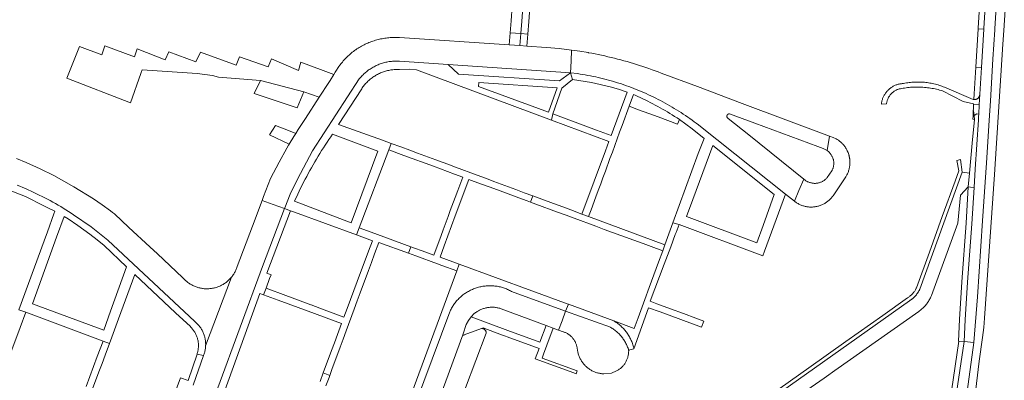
# Model space of a CAD drawing. Extents: x 146402 to 164798, y 455483 to 464134.
# Tile 388 of 575: x 158199 to 158488, y 461052 to 461157. Entities that reach past the tile are written whole.
import ezdxf

# ---------------------------------------------------------------- set-up
doc = ezdxf.new("R2010")
doc.units = 0
doc.header["$LTSCALE"] = 0.2
for name, color, linetype, lineweight in [('B-XX-VH-VERHARDING_ASFALT-GV', 252, 'CONTINUOUS', 18), ('B-XX-VH-VERHARDING_BETONSTRAATSTEEN-GV', 252, 'CONTINUOUS', 18), ('B-XX-VH-VERHARDING_HALFVERHARDING-GV', 252, 'CONTINUOUS', 18), ('B-XX-VH-VERHARDING_STRAATBAKSTEEN-GV', 252, 'CONTINUOUS', 18), ('B-XX-VH-VERHARDING_TEGEL-GV', 252, 'CONTINUOUS', 18)]:
    doc.layers.add(name, color=color, linetype=linetype, lineweight=lineweight)

msp = doc.modelspace()

# ---------------------------------------------------------------- linework, layer by layer
at = {"layer": 'B-XX-VH-VERHARDING_ASFALT-GV'}
for points in [[(158491.483, 461212.089), (158487.715, 461154.173), (158487.454, 461150.162), (158484.982, 461111.989), (158484.977, 461111.978), (158482.087, 461069.837), (158481.838, 461067.075), (158481.504, 461064.131), (158480.544, 461057.224), (158478.969, 461044.146), (158480.894, 461044.224), (158482.009, 461044.27), (158484.25, 461044.361), (158484.378, 461044.366), (158485.845, 461044.425), (158486.32, 461044.445), (158486.349, 461044.446), (158486.826, 461044.464), (158490.31, 461044.607)], [(158198.189, 461108.88), (158199.014, 461108.538), (158199.835, 461108.188), (158200.654, 461107.831), (158201.469, 461107.466), (158202.281, 461107.095), (158203.09, 461106.716), (158203.895, 461106.329), (158204.697, 461105.936), (158205.495, 461105.536), (158206.29, 461105.128), (158207.081, 461104.713), (158207.868, 461104.291), (158208.651, 461103.862), (158209.431, 461103.426), (158210.206, 461102.983), (158210.978, 461102.534), (158211.745, 461102.077), (158212.508, 461101.613), (158213.267, 461101.143), (158214.022, 461100.666), (158214.773, 461100.182), (158219.889, 461096.605), (158224.799, 461092.75), (158248.819, 461070.292), (158250.324, 461068.895), (158250.488, 461068.758), (158250.685, 461068.582), (158250.878, 461068.401), (158251.064, 461068.214), (158251.245, 461068.022), (158251.42, 461067.824), (158251.589, 461067.621), (158251.752, 461067.413), (158251.908, 461067.2), (158252.058, 461066.982), (158252.201, 461066.76), (158252.338, 461066.534), (158252.467, 461066.304), (158252.59, 461066.07), (158252.705, 461065.832), (158252.813, 461065.591), (158252.914, 461065.347), (158253.007, 461065.099), (158253.093, 461064.85), (158253.171, 461064.597), (158253.242, 461064.343), (158253.304, 461064.086), (158253.359, 461063.827), (158253.406, 461063.567), (158253.446, 461063.306), (158253.477, 461063.044), (158253.5, 461062.781), (158253.516, 461062.517), (158253.523, 461062.253), (158253.522, 461061.989), (158253.514, 461061.725), (158261.095, 461081.837), (158260.918, 461081.629), (158260.736, 461081.426), (158260.547, 461081.229), (158260.352, 461081.037), (158260.152, 461080.851), (158259.946, 461080.671), (158259.736, 461080.497), (158259.52, 461080.329), (158259.3, 461080.168), (158259.074, 461080.013), (158258.845, 461079.865), (158258.611, 461079.723), (158258.373, 461079.589), (158258.132, 461079.462), (158257.886, 461079.341), (158257.638, 461079.228), (158257.386, 461079.122), (158257.131, 461079.024), (158256.873, 461078.933), (158256.613, 461078.85), (158256.35, 461078.774), (158256.086, 461078.707), (158255.819, 461078.646), (158255.551, 461078.594), (158255.282, 461078.55), (158255.011, 461078.513), (158254.739, 461078.485), (158254.467, 461078.464), (158254.194, 461078.451), (158253.921, 461078.447), (158253.647, 461078.45), (158253.374, 461078.462), (158253.102, 461078.481), (158252.83, 461078.508), (158252.559, 461078.544), (158252.289, 461078.587), (158252.021, 461078.638), (158251.773, 461078.693), (158251.507, 461078.759), (158251.244, 461078.833), (158250.984, 461078.915), (158250.725, 461079.004), (158250.47, 461079.1), (158250.217, 461079.205), (158249.968, 461079.316), (158249.722, 461079.435), (158249.479, 461079.561), (158249.24, 461079.694), (158249.006, 461079.834), (158248.775, 461079.981), (158248.549, 461080.134), (158248.327, 461080.294), (158248.111, 461080.46), (158247.899, 461080.633), (158247.692, 461080.812), (158247.491, 461080.997), (158247.295, 461081.187), (158247.105, 461081.383), (158246.92, 461081.585), (158246.742, 461081.792), (158239.364, 461088.656), (158237.107, 461090.756), (158231.01, 461096.428), (158226.734, 461100.406), (158226.142, 461100.833), (158225.57, 461101.285), (158223.109, 461103.067), (158220.605, 461104.787), (158214.871, 461108.394), (158208.945, 461111.677), (158204.936, 461113.633), (158200.869, 461115.464), (158197.981, 461116.639)], [(158257.073, 461049.403), (158270.156, 461084.99), (158276.636, 461101.978), (158273.38, 461103.146), (158270.059, 461104.338), (158267.233, 461096.799), (158262.8, 461084.975), (158262.788, 461084.936), (158262.701, 461084.677), (158262.606, 461084.42), (158262.504, 461084.167), (158262.394, 461083.917), (158262.278, 461083.67), (158262.154, 461083.426), (158262.023, 461083.186), (158261.885, 461082.95), (158261.74, 461082.719), (158261.589, 461082.491), (158261.431, 461082.269), (158261.266, 461082.05), (158261.095, 461081.837), (158253.514, 461061.725), (158253.497, 461061.461), (158253.472, 461061.198), (158253.44, 461060.936), (158253.399, 461060.675), (158253.351, 461060.415), (158253.295, 461060.157), (158253.231, 461059.9), (158253.159, 461059.646), (158253.08, 461059.394), (158252.992, 461059.145), (158252.898, 461058.898), (158249.86, 461050.173)]]:
    msp.add_lwpolyline(points, dxfattribs=at)
for points in [[(158347.018, 461167.352), (158343.951, 461167.578), (158343.681, 461163.972), (158343.48, 461161.295), (158343.163, 461157.071), (158342.899, 461153.546), (158345.994, 461153.313), (158346.257, 461156.913), (158346.752, 461163.707)], [(158349.072, 461167.201), (158347.018, 461167.352), (158346.752, 461163.707), (158346.257, 461156.913), (158345.994, 461153.313), (158348.108, 461153.153), (158348.359, 461156.806), (158348.82, 461163.529), (158348.888, 461164.527)], [(158309.646, 461152.135), (158309.246, 461152.144), (158308.846, 461152.144), (158308.446, 461152.137), (158308.047, 461152.122), (158307.648, 461152.099), (158307.249, 461152.068), (158306.851, 461152.029), (158306.454, 461151.982), (158306.058, 461151.927), (158305.663, 461151.864), (158305.27, 461151.793), (158304.878, 461151.715), (158304.488, 461151.628), (158304.099, 461151.534), (158303.713, 461151.432), (158303.328, 461151.322), (158302.946, 461151.205), (158302.566, 461151.08), (158302.189, 461150.948), (158301.815, 461150.807), (158301.443, 461150.66), (158301.074, 461150.505), (158300.709, 461150.343), (158300.347, 461150.173), (158299.988, 461149.996), (158299.633, 461149.812), (158299.282, 461149.621), (158298.935, 461149.423), (158298.592, 461149.218), (158298.253, 461149.007), (158297.918, 461148.788), (158297.587, 461148.563), (158297.537, 461148.528), (158297.206, 461148.289), (158296.88, 461148.044), (158296.558, 461147.793), (158296.241, 461147.535), (158295.93, 461147.271), (158295.624, 461147.001), (158295.323, 461146.726), (158295.028, 461146.444), (158294.738, 461146.157), (158294.454, 461145.863), (158294.175, 461145.565), (158293.903, 461145.261), (158293.637, 461144.952), (158293.376, 461144.637), (158293.253, 461144.484), (158292.909, 461144.056), (158292.598, 461143.604), (158291.757, 461142.277), (158291.551, 461141.951), (158291.104, 461141.243), (158290.03, 461139.541), (158289.655, 461138.946), (158286.824, 461134.603), (158282.779, 461128.397), (158280.678, 461125.174), (158279.935, 461123.957), (158279.407, 461123.093), (158278.055, 461120.877), (158277.835, 461120.517), (158277.356, 461119.659), (158275.094, 461115.609), (158272.501, 461110.803), (158270.512, 461105.547), (158270.059, 461104.338), (158273.38, 461103.146), (158276.636, 461101.978), (158276.724, 461102.209), (158278.367, 461106.164), (158280.51, 461110.619), (158284.895, 461118.93), (158298.611, 461140.015), (158298.798, 461140.242), (158299.017, 461140.496), (158299.241, 461140.744), (158299.472, 461140.986), (158299.708, 461141.223), (158299.949, 461141.454), (158300.197, 461141.679), (158300.449, 461141.899), (158300.707, 461142.112), (158300.969, 461142.319), (158301.237, 461142.52), (158301.509, 461142.714), (158301.786, 461142.902), (158302.067, 461143.083), (158302.353, 461143.257), (158302.642, 461143.424), (158302.936, 461143.585), (158303.233, 461143.738), (158303.534, 461143.884), (158303.838, 461144.023), (158304.146, 461144.155), (158304.456, 461144.279), (158304.77, 461144.396), (158305.086, 461144.505), (158305.404, 461144.606), (158305.725, 461144.701), (158306.048, 461144.787), (158306.374, 461144.865), (158306.7, 461144.936), (158307.029, 461144.999), (158307.359, 461145.054), (158307.69, 461145.101), (158308.022, 461145.14), (158308.355, 461145.171), (158308.689, 461145.195), (158309.023, 461145.21), (158309.357, 461145.217), (158309.692, 461145.216), (158310.026, 461145.208), (158310.36, 461145.191), (158324.675, 461144.22), (158360.612, 461141.743), (158360.757, 461145.211), (158360.893, 461148.475), (158357.247, 461148.91), (158353.59, 461149.23), (158347.771, 461149.616), (158345.734, 461149.751), (158342.63, 461149.957), (158310.444, 461152.093), (158310.045, 461152.118)], [(158345.994, 461153.313), (158342.899, 461153.546), (158342.63, 461149.957), (158345.734, 461149.751)], [(158348.108, 461153.153), (158345.994, 461153.313), (158345.734, 461149.751), (158347.771, 461149.616)], [(158363.357, 461148.115), (158360.893, 461148.475), (158360.757, 461145.211), (158360.612, 461141.743), (158362.615, 461141.547), (158362.628, 461141.545), (158363.398, 461141.429), (158364.168, 461141.305), (158364.936, 461141.173), (158365.703, 461141.033), (158366.468, 461140.885), (158367.232, 461140.73), (158367.994, 461140.566), (158368.755, 461140.395), (158369.514, 461140.216), (158370.27, 461140.029), (158371.025, 461139.835), (158371.778, 461139.632), (158372.528, 461139.422), (158373.277, 461139.205), (158374.023, 461138.979), (158374.767, 461138.746), (158375.508, 461138.506), (158376.247, 461138.257), (158376.984, 461138.002), (158377.717, 461137.738), (158378.448, 461137.467), (158379.176, 461137.189), (158379.901, 461136.903), (158380.624, 461136.61), (158381.343, 461136.309), (158382.059, 461136.001), (158382.772, 461135.686), (158383.481, 461135.363), (158384.188, 461135.034), (158384.89, 461134.696), (158385.59, 461134.352), (158386.285, 461134.001), (158386.977, 461133.642), (158387.666, 461133.276), (158388.35, 461132.904), (158389.031, 461132.524), (158389.708, 461132.137), (158390.381, 461131.744), (158391.049, 461131.343), (158391.714, 461130.936), (158392.374, 461130.521), (158393.03, 461130.101), (158393.682, 461129.673), (158394.33, 461129.239), (158394.972, 461128.798), (158395.611, 461128.35), (158396.244, 461127.896), (158396.873, 461127.436), (158397.497, 461126.969), (158398.117, 461126.496), (158398.731, 461126.016), (158423.713, 461106.175), (158426.305, 461104.116), (158427.642, 461107.295), (158429.042, 461110.624), (158412.933, 461123.572), (158406.884, 461128.434), (158406.867, 461128.442), (158406.802, 461128.477), (158406.741, 461128.52), (158406.685, 461128.568), (158406.635, 461128.622), (158406.591, 461128.682), (158406.553, 461128.745), (158406.523, 461128.813), (158406.5, 461128.883), (158406.484, 461128.956), (158406.477, 461129.029), (158406.478, 461129.103), (158406.486, 461129.177), (158406.503, 461129.249), (158406.516, 461129.289), (158406.544, 461129.357), (158406.58, 461129.422), (158406.623, 461129.483), (158406.671, 461129.538), (158406.726, 461129.589), (158406.785, 461129.632), (158406.849, 461129.67), (158406.917, 461129.7), (158406.987, 461129.722), (158407.06, 461129.737), (158407.134, 461129.744), (158407.208, 461129.743), (158407.281, 461129.734), (158414.694, 461126.994), (158433.177, 461120.161), (158434.728, 461119.588), (158435.331, 461119.338), (158435.892, 461119.004), (158436.613, 461123.196), (158411.007, 461132.791), (158397.843, 461137.723), (158387.237, 461141.697), (158386.336, 461142.041), (158385.432, 461142.378), (158384.525, 461142.707), (158383.615, 461143.029), (158382.703, 461143.343), (158381.789, 461143.65), (158380.871, 461143.949), (158379.952, 461144.24), (158379.03, 461144.524), (158378.105, 461144.8), (158377.179, 461145.069), (158376.25, 461145.329), (158375.319, 461145.582), (158374.386, 461145.828), (158373.451, 461146.065), (158372.514, 461146.295), (158371.575, 461146.517), (158370.634, 461146.731), (158369.692, 461146.938), (158368.748, 461147.136), (158367.802, 461147.327), (158366.855, 461147.51), (158365.906, 461147.685), (158365.812, 461147.702)], [(158437.631, 461122.86), (158436.613, 461123.196), (158435.892, 461119.004), (158436.419, 461118.575), (158436.877, 461118.072), (158436.908, 461118.032), (158437.021, 461117.877), (158437.127, 461117.719), (158437.227, 461117.555), (158437.32, 461117.388), (158437.405, 461117.217), (158437.484, 461117.043), (158437.555, 461116.866), (158437.618, 461116.685), (158437.674, 461116.503), (158437.722, 461116.318), (158437.763, 461116.131), (158437.795, 461115.942), (158437.82, 461115.753), (158437.837, 461115.563), (158437.845, 461115.372), (158437.846, 461115.181), (158437.839, 461114.99), (158437.824, 461114.799), (158437.801, 461114.609), (158437.769, 461114.421), (158437.731, 461114.234), (158437.684, 461114.048), (158437.629, 461113.865), (158437.567, 461113.684), (158437.498, 461113.506), (158437.421, 461113.331), (158437.336, 461113.16), (158437.245, 461112.992), (158435.948, 461111.088), (158435.877, 461111.005), (158435.746, 461110.86), (158435.608, 461110.721), (158435.465, 461110.588), (158435.317, 461110.46), (158435.163, 461110.339), (158435.005, 461110.224), (158434.842, 461110.115), (158434.675, 461110.014), (158434.504, 461109.919), (158434.329, 461109.832), (158434.151, 461109.751), (158433.97, 461109.678), (158433.785, 461109.612), (158433.598, 461109.554), (158433.409, 461109.504), (158433.218, 461109.462), (158433.026, 461109.427), (158432.832, 461109.4), (158432.637, 461109.381), (158432.442, 461109.37), (158432.247, 461109.367), (158432.051, 461109.372), (158431.856, 461109.385), (158431.661, 461109.407), (158431.468, 461109.436), (158431.276, 461109.473), (158431.085, 461109.517), (158430.897, 461109.57), (158430.711, 461109.63), (158430.527, 461109.697), (158430.347, 461109.773), (158430.169, 461109.855), (158429.995, 461109.945), (158429.825, 461110.041), (158429.659, 461110.145), (158429.498, 461110.255), (158429.341, 461110.372), (158429.189, 461110.495), (158429.042, 461110.624), (158427.642, 461107.295), (158426.305, 461104.116), (158426.505, 461103.963), (158426.71, 461103.817), (158426.919, 461103.677), (158427.133, 461103.544), (158427.35, 461103.418), (158427.572, 461103.299), (158427.797, 461103.186), (158428.026, 461103.081), (158428.258, 461102.984), (158428.493, 461102.894), (158428.731, 461102.811), (158428.971, 461102.736), (158429.214, 461102.669), (158429.458, 461102.609), (158429.705, 461102.557), (158429.952, 461102.513), (158430.201, 461102.477), (158430.452, 461102.449), (158430.703, 461102.429), (158430.954, 461102.416), (158431.206, 461102.412), (158431.381, 461102.414), (158431.632, 461102.423), (158431.883, 461102.441), (158432.134, 461102.466), (158432.383, 461102.499), (158432.631, 461102.54), (158432.878, 461102.589), (158433.123, 461102.646), (158433.366, 461102.711), (158433.607, 461102.783), (158433.846, 461102.863), (158434.082, 461102.951), (158434.315, 461103.046), (158434.544, 461103.148), (158434.771, 461103.258), (158434.994, 461103.374), (158435.213, 461103.498), (158435.428, 461103.629), (158435.638, 461103.766), (158435.845, 461103.91), (158436.046, 461104.06), (158436.243, 461104.217), (158436.435, 461104.38), (158436.621, 461104.549), (158436.802, 461104.724), (158436.977, 461104.905), (158437.146, 461105.091), (158437.31, 461105.282), (158437.467, 461105.479), (158437.618, 461105.68), (158437.661, 461105.74), (158441.352, 461111.249), (158441.484, 461111.464), (158441.609, 461111.683), (158441.727, 461111.905), (158441.838, 461112.131), (158441.942, 461112.361), (158442.038, 461112.594), (158442.127, 461112.83), (158442.208, 461113.068), (158442.282, 461113.309), (158442.348, 461113.552), (158442.406, 461113.797), (158442.457, 461114.044), (158442.499, 461114.293), (158442.534, 461114.542), (158442.561, 461114.793), (158442.58, 461115.044), (158442.591, 461115.296), (158442.594, 461115.548), (158442.589, 461115.8), (158442.575, 461116.052), (158442.554, 461116.303), (158442.55, 461116.344), (158442.528, 461116.512), (158442.503, 461116.68), (158442.475, 461116.848), (158442.444, 461117.015), (158442.428, 461117.09), (158442.41, 461117.181), (158442.373, 461117.347), (158442.333, 461117.512), (158442.29, 461117.677), (158442.244, 461117.84), (158442.046, 461118.403), (158441.805, 461118.949), (158441.692, 461119.174), (158441.571, 461119.396), (158441.443, 461119.614), (158441.309, 461119.828), (158441.168, 461120.037), (158441.02, 461120.241), (158440.866, 461120.441), (158440.705, 461120.636), (158440.539, 461120.826), (158440.367, 461121.01), (158440.189, 461121.189), (158440.005, 461121.362), (158439.816, 461121.529), (158439.621, 461121.69), (158439.422, 461121.845), (158439.218, 461121.994), (158439.009, 461122.136), (158438.796, 461122.271), (158438.595, 461122.39)]]:
    msp.add_lwpolyline(points, close=True, dxfattribs=at)
at = {"layer": 'B-XX-VH-VERHARDING_BETONSTRAATSTEEN-GV'}
for points in [[(158484.64, 461198.592), (158481.902, 461154.899), (158481.88, 461154.547), (158481.178, 461143.338), (158480.688, 461135.527), (158480.53, 461132.347), (158480.398, 461129.676), (158480.365, 461129.021), (158480.299, 461127.985), (158479.377, 461113.553), (158479.029, 461108.17), (158478.342, 461097.534), (158477.11, 461080.414), (158476.406, 461069.351), (158476.074, 461062.939), (158478.909, 461062.723), (158480.031, 461076.122), (158481.491, 461098.398), (158482.623, 461115.368), (158483.425, 461127.758), (158483.799, 461133.539), (158484.553, 461145.786), (158485.09, 461154.341), (158485.114, 461154.721), (158487.792, 461197.376)], [(158319.05, 461037.779), (158328.995, 461064.962), (158329.103, 461065.256), (158329.998, 461067.958), (158330.608, 461069.152), (158331.398, 461070.235), (158331.434, 461070.276), (158331.606, 461070.465), (158331.784, 461070.649), (158331.967, 461070.827), (158332.156, 461070.999), (158332.35, 461071.165), (158332.549, 461071.325), (158332.754, 461071.479), (158332.962, 461071.626), (158333.176, 461071.766), (158333.394, 461071.9), (158333.615, 461072.027), (158333.841, 461072.147), (158334.07, 461072.26), (158334.303, 461072.365), (158334.539, 461072.464), (158334.778, 461072.554), (158335.019, 461072.637), (158335.263, 461072.713), (158335.51, 461072.781), (158335.758, 461072.841), (158336.008, 461072.894), (158336.26, 461072.938), (158336.512, 461072.975), (158336.766, 461073.004), (158337.021, 461073.025), (158337.276, 461073.038), (158337.532, 461073.042), (158337.787, 461073.039), (158338.042, 461073.028), (158338.297, 461073.009), (158338.551, 461072.982), (158338.804, 461072.947), (158339.056, 461072.904), (158339.307, 461072.853), (158339.555, 461072.794), (158339.802, 461072.728), (158340.047, 461072.654), (158340.289, 461072.572), (158340.528, 461072.483), (158340.765, 461072.386), (158340.998, 461072.282), (158353.43, 461067.684), (158355.478, 461066.927), (158357.106, 461066.324), (158358.112, 461069.074), (158359.153, 461071.92), (158343.288, 461077.688), (158343.005, 461077.842), (158342.718, 461077.988), (158342.428, 461078.128), (158342.134, 461078.26), (158341.837, 461078.385), (158341.538, 461078.503), (158341.235, 461078.613), (158340.929, 461078.715), (158340.622, 461078.81), (158340.312, 461078.897), (158339.999, 461078.977), (158339.685, 461079.048), (158339.37, 461079.112), (158339.053, 461079.168), (158338.734, 461079.216), (158338.415, 461079.256), (158338.094, 461079.289), (158337.773, 461079.313), (158337.451, 461079.329), (158337.129, 461079.337), (158336.807, 461079.338), (158336.485, 461079.33), (158336.164, 461079.314), (158335.842, 461079.291), (158335.522, 461079.259), (158335.202, 461079.219), (158334.884, 461079.172), (158334.566, 461079.116), (158334.251, 461079.053), (158333.937, 461078.982), (158333.624, 461078.903), (158333.314, 461078.816), (158333.006, 461078.722), (158332.701, 461078.62), (158332.398, 461078.511), (158332.098, 461078.394), (158331.8, 461078.269), (158331.506, 461078.137), (158331.216, 461077.999), (158330.929, 461077.852), (158330.646, 461077.699), (158330.366, 461077.539), (158330.091, 461077.372), (158329.82, 461077.198), (158329.553, 461077.017), (158329.291, 461076.83), (158329.034, 461076.637), (158328.781, 461076.437), (158328.534, 461076.23), (158328.291, 461076.018), (158328.055, 461075.8), (158327.823, 461075.576), (158327.597, 461075.346), (158327.377, 461075.111), (158327.163, 461074.87), (158326.955, 461074.625), (158326.753, 461074.374), (158326.558, 461074.118), (158326.369, 461073.857), (158326.186, 461073.592), (158326.01, 461073.322), (158325.841, 461073.048), (158325.678, 461072.77), (158325.523, 461072.488), (158325.374, 461072.202), (158325.233, 461071.913), (158325.135, 461071.7), (158312.399, 461037.413)], [(158326.703, 461041.344), (158335.858, 461065.47), (158335.851, 461065.575), (158335.837, 461065.679), (158335.814, 461065.782), (158335.784, 461065.882), (158335.747, 461065.981), (158335.701, 461066.075), (158335.649, 461066.167), (158335.59, 461066.254), (158335.525, 461066.336), (158335.453, 461066.413), (158335.376, 461066.484), (158335.294, 461066.55), (158335.207, 461066.609), (158335.116, 461066.661), (158335.021, 461066.706), (158334.923, 461066.743), (158334.822, 461066.773), (158334.719, 461066.796), (158334.615, 461066.81), (158334.51, 461066.817), (158334.454, 461066.817), (158329.404, 461064.906), (158329.393, 461064.892), (158329.361, 461064.862), (158329.325, 461064.839), (158329.285, 461064.822), (158329.242, 461064.813), (158329.199, 461064.812), (158329.156, 461064.819), (158329.115, 461064.834), (158329.078, 461064.856), (158329.045, 461064.885), (158329.018, 461064.918), (158328.997, 461064.957), (158328.995, 461064.962), (158319.05, 461037.779)], [(158475.212, 461035.414), (158478.909, 461062.723), (158476.074, 461062.939), (158471.993, 461035.507)]]:
    msp.add_lwpolyline(points, dxfattribs=at)
for points in [[(158232.601, 461146.482), (158223.979, 461149.67), (158223.069, 461147.028), (158216.532, 461149.505), (158212.75, 461140.174), (158231.422, 461132.963), (158234.49, 461141.542), (158234.593, 461141.832), (158234.918, 461142.637), (158251.019, 461141.604), (158255.55, 461140.995), (158257.305, 461140.492), (158269.574, 461139.539), (158282.316, 461136.235), (158286.824, 461134.603), (158289.655, 461138.946), (158290.03, 461139.541), (158291.104, 461141.243), (158281.457, 461144.918), (158280.777, 461142.509), (158272.801, 461145.839), (158271.844, 461143.52), (158263.408, 461146.478), (158262.451, 461144.02), (158252.021, 461147.845), (158250.604, 461144.969), (158242.723, 461147.929), (158241.673, 461145.564), (158233.374, 461148.799)], [(158360.612, 461141.743), (158324.675, 461144.22), (158327.684, 461141.375), (158357.315, 461139.385)], [(158282.316, 461136.235), (158269.574, 461139.539), (158267.774, 461135.717), (158280.363, 461131.519)], [(158379.548, 461135.187), (158379.042, 461135.406), (158377.8, 461131.975), (158380.537, 461130.967), (158383.538, 461129.861), (158386.318, 461128.837), (158389.105, 461127.81), (158391.974, 461126.753), (158392.535, 461128.105), (158391.848, 461128.557), (158391.156, 461129.003), (158390.46, 461129.442), (158389.759, 461129.874), (158389.055, 461130.299), (158388.346, 461130.717), (158387.634, 461131.128), (158386.917, 461131.533), (158386.196, 461131.93), (158385.472, 461132.321), (158384.744, 461132.704), (158384.012, 461133.08), (158383.277, 461133.449), (158382.538, 461133.812), (158381.795, 461134.166), (158381.05, 461134.514), (158380.3, 461134.854)]]:
    msp.add_lwpolyline(points, close=True, dxfattribs=at)
at = {"layer": 'B-XX-VH-VERHARDING_HALFVERHARDING-GV'}
msp.add_lwpolyline([(158462.81, 461139.086), (158462.401, 461139.089), (158461.993, 461139.084), (158461.584, 461139.07), (158461.176, 461139.049), (158460.769, 461139.019), (158460.362, 461138.982), (158459.956, 461138.937), (158459.551, 461138.883), (158459.147, 461138.822), (158458.745, 461138.753), (158458.343, 461138.676), (158458.154, 461138.637), (158457.923, 461138.621), (158457.692, 461138.597), (158457.463, 461138.566), (158457.235, 461138.526), (158457.008, 461138.478), (158456.783, 461138.423), (158456.56, 461138.36), (158456.34, 461138.289), (158456.122, 461138.211), (158455.907, 461138.125), (158455.694, 461138.032), (158455.486, 461137.932), (158455.28, 461137.824), (158455.079, 461137.709), (158454.882, 461137.588), (158454.689, 461137.46), (158454.501, 461137.325), (158454.317, 461137.184), (158454.138, 461137.036), (158453.965, 461136.883), (158453.797, 461136.723), (158453.635, 461136.558), (158453.478, 461136.387), (158453.327, 461136.212), (158453.183, 461136.03), (158453.045, 461135.845), (158452.913, 461135.654), (158452.788, 461135.459), (158452.67, 461135.26), (158452.559, 461135.056), (158452.455, 461134.85), (158452.358, 461134.639), (158452.268, 461134.426), (158452.186, 461134.209), (158452.111, 461133.99), (158452.044, 461133.768), (158451.985, 461133.544), (158451.933, 461133.318), (158451.889, 461133.091), (158451.854, 461132.862), (158451.826, 461132.632), (158451.823, 461132.606), (158453.324, 461132.662), (158453.329, 461132.708), (158453.357, 461132.909), (158453.393, 461133.108), (158453.437, 461133.306), (158453.488, 461133.501), (158453.547, 461133.695), (158453.614, 461133.886), (158453.688, 461134.074), (158453.769, 461134.259), (158453.858, 461134.441), (158453.954, 461134.619), (158454.057, 461134.793), (158454.167, 461134.964), (158454.283, 461135.129), (158454.406, 461135.29), (158454.535, 461135.446), (158454.67, 461135.596), (158454.811, 461135.742), (158454.958, 461135.881), (158455.11, 461136.015), (158455.267, 461136.142), (158455.429, 461136.263), (158455.596, 461136.378), (158455.767, 461136.486), (158455.942, 461136.587), (158456.121, 461136.681), (158456.304, 461136.768), (158456.49, 461136.848), (158456.679, 461136.92), (158456.871, 461136.985), (158457.065, 461137.042), (158457.261, 461137.091), (158457.459, 461137.133), (158457.725, 461137.183), (158458.17, 461137.261), (158458.616, 461137.33), (158459.063, 461137.392), (158459.511, 461137.446), (158459.96, 461137.491), (158460.41, 461137.529), (158460.86, 461137.559), (158461.311, 461137.581), (158461.762, 461137.594), (158462.213, 461137.6), (158462.665, 461137.598), (158463.116, 461137.588), (158463.567, 461137.57), (158464.017, 461137.543), (158464.467, 461137.509), (158464.916, 461137.467), (158465.365, 461137.417), (158465.812, 461137.359), (158466.259, 461137.293), (158466.704, 461137.219), (158467.148, 461137.137), (158467.59, 461137.048), (158468.031, 461136.95), (158468.47, 461136.845), (158468.907, 461136.732), (158469.341, 461136.611), (158469.774, 461136.483), (158475.862, 461133.362), (158478.895, 461132.684), (158478.889, 461132.569), (158480.53, 461132.347), (158480.688, 461135.527), (158480.613, 461135.026), (158480.575, 461134.92), (158480.529, 461134.817), (158480.477, 461134.718), (158480.417, 461134.622), (158480.351, 461134.532), (158480.278, 461134.446), (158480.2, 461134.365), (158480.116, 461134.29), (158480.027, 461134.221), (158479.933, 461134.159), (158479.835, 461134.104), (158479.734, 461134.056), (158479.629, 461134.015), (158479.521, 461133.981), (158479.412, 461133.955), (158479.301, 461133.938), (158479.189, 461133.928), (158479.076, 461133.926), (158478.964, 461133.932), (158478.957, 461133.933), (158478.852, 461133.946), (158478.742, 461133.968), (158470.37, 461137.537), (158469.99, 461137.688), (158469.608, 461137.831), (158469.223, 461137.967), (158468.835, 461138.096), (158468.444, 461138.216), (158468.052, 461138.33), (158467.657, 461138.435), (158467.26, 461138.532), (158466.862, 461138.622), (158466.462, 461138.704), (158466.06, 461138.778), (158465.657, 461138.845), (158465.253, 461138.903), (158464.847, 461138.954), (158464.441, 461138.996), (158464.034, 461139.031), (158463.626, 461139.057), (158463.218, 461139.076)], close=True, dxfattribs=at)
at = {"layer": 'B-XX-VH-VERHARDING_STRAATBAKSTEEN-GV'}
msp.add_lwpolyline([(158429.98, 461048.708), (158435.029, 461052.257), (158436.376, 461053.203), (158437.466, 461053.97), (158438.205, 461054.489), (158462.808, 461071.781), (158463.044, 461071.957), (158463.276, 461072.139), (158463.502, 461072.327), (158463.723, 461072.521), (158463.939, 461072.721), (158464.149, 461072.927), (158464.354, 461073.139), (158464.552, 461073.356), (158464.745, 461073.579), (158464.932, 461073.806), (158465.112, 461074.039), (158465.286, 461074.276), (158465.454, 461074.518), (158465.615, 461074.765), (158465.769, 461075.016), (158465.916, 461075.271), (158466.056, 461075.529), (158466.189, 461075.792), (158466.315, 461076.058), (158466.434, 461076.327), (158466.502, 461076.491), (158474.262, 461097.663), (158475.044, 461105.866), (158477.291, 461108.322), (158477.671, 461112.377), (158475.565, 461112.659), (158463.08, 461078.324), (158463.023, 461078.201), (158462.963, 461078.079), (158462.901, 461077.957), (158462.837, 461077.837), (158462.771, 461077.719), (158462.703, 461077.601), (158462.633, 461077.484), (158462.561, 461077.369), (158462.486, 461077.255), (158462.41, 461077.143), (158462.332, 461077.031), (158462.252, 461076.922), (158462.17, 461076.813), (158462.086, 461076.706), (158462, 461076.601), (158461.913, 461076.497), (158461.823, 461076.394), (158461.732, 461076.293), (158461.639, 461076.194), (158461.544, 461076.097), (158461.448, 461076.001), (158461.35, 461075.907), (158461.25, 461075.814), (158461.149, 461075.724), (158461.046, 461075.635), (158460.941, 461075.548), (158460.835, 461075.462), (158460.728, 461075.379), (158460.619, 461075.298), (158460.509, 461075.218), (158460.397, 461075.141), (158460.284, 461075.065), (158460.17, 461074.992), (158460.054, 461074.92), (158419.8, 461046.349)], dxfattribs=at)
msp.add_lwpolyline([(158372.288, 461067.144), (158359.153, 461071.92), (158358.112, 461069.074), (158357.106, 461066.324), (158358.478, 461065.816), (158358.504, 461065.808), (158358.709, 461065.74), (158358.911, 461065.664), (158359.11, 461065.58), (158359.306, 461065.49), (158359.499, 461065.392), (158359.688, 461065.287), (158359.873, 461065.175), (158360.053, 461065.056), (158360.229, 461064.931), (158360.401, 461064.8), (158360.567, 461064.662), (158360.728, 461064.518), (158360.884, 461064.368), (158361.034, 461064.212), (158361.178, 461064.052), (158361.316, 461063.885), (158361.448, 461063.714), (158361.573, 461063.538), (158361.692, 461063.358), (158361.804, 461063.173), (158361.909, 461062.984), (158362.008, 461062.792), (158362.098, 461062.596), (158362.182, 461062.397), (158362.258, 461062.194), (158362.327, 461061.99), (158362.388, 461061.782), (158362.441, 461061.573), (158362.745, 461059.823), (158362.807, 461059.575), (158362.876, 461059.328), (158362.953, 461059.084), (158363.038, 461058.843), (158363.13, 461058.604), (158363.23, 461058.368), (158363.337, 461058.135), (158363.451, 461057.906), (158363.573, 461057.681), (158363.701, 461057.459), (158363.836, 461057.242), (158363.978, 461057.029), (158364.126, 461056.821), (158364.281, 461056.617), (158364.442, 461056.418), (158364.61, 461056.224), (158364.783, 461056.036), (158364.852, 461055.964), (158365.034, 461055.783), (158365.221, 461055.608), (158365.413, 461055.439), (158365.611, 461055.276), (158365.813, 461055.119), (158366.021, 461054.969), (158366.233, 461054.825), (158366.449, 461054.688), (158366.67, 461054.558), (158366.894, 461054.434), (158367.122, 461054.318), (158367.354, 461054.209), (158367.589, 461054.107), (158367.828, 461054.012), (158368.069, 461053.926), (158368.312, 461053.846), (158368.558, 461053.774), (158368.806, 461053.71), (158369.056, 461053.654), (158369.308, 461053.606), (158369.561, 461053.565), (158369.815, 461053.532), (158370.07, 461053.508), (158370.325, 461053.491), (158370.416, 461053.487), (158372.617, 461053.691), (158374.117, 461054.344), (158374.319, 461054.455), (158374.517, 461054.572), (158374.711, 461054.697), (158374.9, 461054.828), (158375.085, 461054.965), (158375.264, 461055.109), (158375.439, 461055.259), (158375.608, 461055.415), (158375.772, 461055.577), (158375.93, 461055.745), (158376.083, 461055.918), (158376.229, 461056.095), (158376.369, 461056.278), (158376.502, 461056.466), (158376.629, 461056.658), (158376.749, 461056.855), (158376.862, 461057.056), (158376.968, 461057.26), (158377.067, 461057.468), (158377.159, 461057.679), (158377.243, 461057.893), (158377.32, 461058.111), (158377.389, 461058.33), (158377.45, 461058.552), (158377.504, 461058.776), (158377.55, 461059.002), (158377.588, 461059.229), (158377.618, 461059.457), (158377.641, 461059.686), (158377.655, 461059.916), (158377.661, 461060.146), (158377.659, 461060.376), (158377.657, 461060.453), (158377.567, 461060.741), (158377.468, 461061.027), (158377.363, 461061.31), (158377.25, 461061.591), (158377.129, 461061.868), (158377.001, 461062.141), (158376.866, 461062.412), (158376.724, 461062.679), (158376.575, 461062.941), (158376.419, 461063.2), (158376.256, 461063.455), (158376.087, 461063.705), (158375.911, 461063.951), (158375.728, 461064.191), (158375.54, 461064.427), (158375.345, 461064.658), (158375.144, 461064.884), (158374.937, 461065.104), (158374.724, 461065.319), (158374.506, 461065.528), (158374.282, 461065.731), (158374.053, 461065.928), (158373.819, 461066.119), (158373.579, 461066.304), (158373.335, 461066.482), (158373.087, 461066.654), (158372.834, 461066.819), (158372.576, 461066.977), (158372.315, 461067.129)], close=True, dxfattribs=at)
at = {"layer": 'B-XX-VH-VERHARDING_TEGEL-GV'}
for points in [[(158482.993, 461198.695), (158480.255, 461155.002), (158480.233, 461154.653), (158481.88, 461154.547), (158481.902, 461154.899), (158484.64, 461198.592)], [(158419.8, 461046.349), (158460.054, 461074.92), (158460.17, 461074.992), (158460.284, 461075.065), (158460.397, 461075.141), (158460.509, 461075.218), (158460.619, 461075.298), (158460.728, 461075.379), (158460.835, 461075.462), (158460.941, 461075.548), (158461.046, 461075.635), (158461.149, 461075.724), (158461.25, 461075.814), (158461.35, 461075.907), (158461.448, 461076.001), (158461.544, 461076.097), (158461.639, 461076.194), (158461.732, 461076.293), (158461.823, 461076.394), (158461.913, 461076.497), (158462, 461076.601), (158462.086, 461076.706), (158462.17, 461076.813), (158462.252, 461076.922), (158462.332, 461077.031), (158462.41, 461077.143), (158462.486, 461077.255), (158462.561, 461077.369), (158462.633, 461077.484), (158462.703, 461077.601), (158462.771, 461077.719), (158462.837, 461077.837), (158462.901, 461077.957), (158462.963, 461078.079), (158463.023, 461078.201), (158463.08, 461078.324), (158475.565, 461112.659), (158475.001, 461116.319), (158473.971, 461116.117), (158474.578, 461113.018), (158473.484, 461110.015), (158469.654, 461099.604), (158465.923, 461089.194), (158462.093, 461078.683), (158462.049, 461078.589), (158461.946, 461078.385), (158461.836, 461078.184), (158461.719, 461077.988), (158461.595, 461077.795), (158461.464, 461077.607), (158461.328, 461077.424), (158461.184, 461077.246), (158461.035, 461077.072), (158460.88, 461076.905), (158460.718, 461076.742), (158460.552, 461076.585), (158460.38, 461076.435), (158460.202, 461076.29), (158460.02, 461076.152), (158459.833, 461076.02), (158459.642, 461075.894), (158459.446, 461075.776), (158452.201, 461070.659), (158441.408, 461063.035), (158430.516, 461055.311), (158419.073, 461047.106)], [(158194.832, 461107.799), (158200.643, 461105.512), (158206.004, 461102.822), (158207.412, 461102.116), (158209.266, 461101.17), (158208.997, 461100.413), (158207.124, 461095.137), (158206.177, 461092.471), (158198.686, 461072.307), (158200.719, 461071.546), (158223.402, 461063.092), (158225.266, 461062.405), (158225.943, 461064.239), (158227.949, 461069.665), (158232.778, 461082.663), (158244.664, 461071.385), (158249.026, 461067.342), (158249.083, 461067.288), (158249.258, 461067.112), (158249.427, 461066.931), (158249.59, 461066.745), (158249.747, 461066.553), (158249.898, 461066.356), (158250.043, 461066.155), (158250.18, 461065.949), (158250.312, 461065.739), (158250.436, 461065.525), (158250.553, 461065.306), (158250.663, 461065.084), (158250.766, 461064.859), (158250.862, 461064.63), (158250.95, 461064.399), (158251.031, 461064.165), (158251.104, 461063.928), (158251.17, 461063.689), (158251.227, 461063.448), (158251.277, 461063.205), (158251.319, 461062.961), (158251.353, 461062.715), (158251.379, 461062.469), (158251.398, 461062.222), (158251.408, 461061.974), (158251.41, 461061.726), (158251.404, 461061.479), (158251.391, 461061.231), (158251.369, 461060.984), (158251.339, 461060.738), (158251.301, 461060.494), (158251.256, 461060.25), (158251.203, 461060.008), (158251.141, 461059.768), (158251.073, 461059.53), (158250.996, 461059.294), (158252.898, 461058.898), (158252.992, 461059.145), (158253.08, 461059.394), (158253.159, 461059.646), (158253.231, 461059.9), (158253.295, 461060.157), (158253.351, 461060.415), (158253.399, 461060.675), (158253.44, 461060.936), (158253.472, 461061.198), (158253.497, 461061.461), (158253.514, 461061.725), (158253.522, 461061.989), (158253.523, 461062.253), (158253.516, 461062.517), (158253.5, 461062.781), (158253.477, 461063.044), (158253.446, 461063.306), (158253.406, 461063.567), (158253.359, 461063.827), (158253.304, 461064.086), (158253.242, 461064.343), (158253.171, 461064.597), (158253.093, 461064.85), (158253.007, 461065.099), (158252.914, 461065.347), (158252.813, 461065.591), (158252.705, 461065.832), (158252.59, 461066.07), (158252.467, 461066.304), (158252.338, 461066.534), (158252.201, 461066.76), (158252.058, 461066.982), (158251.908, 461067.2), (158251.752, 461067.413), (158251.589, 461067.621), (158251.42, 461067.824), (158251.245, 461068.022), (158251.064, 461068.214), (158250.878, 461068.401), (158250.685, 461068.582), (158250.488, 461068.758), (158250.324, 461068.895), (158248.819, 461070.292), (158224.799, 461092.75), (158219.889, 461096.605), (158214.773, 461100.182), (158214.022, 461100.666), (158213.267, 461101.143), (158212.508, 461101.613), (158211.745, 461102.077), (158210.978, 461102.534), (158210.206, 461102.983), (158209.431, 461103.426), (158208.651, 461103.862), (158207.868, 461104.291), (158207.081, 461104.713), (158206.29, 461105.128), (158205.495, 461105.536), (158204.697, 461105.936), (158203.895, 461106.329), (158203.09, 461106.716), (158202.281, 461107.095), (158201.469, 461107.466), (158200.654, 461107.831), (158199.835, 461108.188), (158199.014, 461108.538), (158198.189, 461108.88)], [(158259.126, 461048.607), (158269.401, 461077.076), (158270.529, 461076.664), (158271.239, 461078.584), (158272.302, 461081.419), (158272.727, 461082.556), (158271.513, 461083.012), (158278.378, 461101.353), (158276.636, 461101.978), (158270.156, 461084.99), (158257.073, 461049.403)], [(158312.399, 461037.413), (158325.135, 461071.7), (158325.233, 461071.913), (158325.374, 461072.202), (158325.523, 461072.488), (158325.678, 461072.77), (158325.841, 461073.048), (158326.01, 461073.322), (158326.186, 461073.592), (158326.369, 461073.857), (158326.558, 461074.118), (158326.753, 461074.374), (158326.955, 461074.625), (158327.163, 461074.87), (158327.377, 461075.111), (158327.597, 461075.346), (158327.823, 461075.576), (158328.055, 461075.8), (158328.291, 461076.018), (158328.534, 461076.23), (158328.781, 461076.437), (158329.034, 461076.637), (158329.291, 461076.83), (158329.553, 461077.017), (158329.82, 461077.198), (158330.091, 461077.372), (158330.366, 461077.539), (158330.646, 461077.699), (158330.929, 461077.852), (158331.216, 461077.999), (158331.506, 461078.137), (158331.8, 461078.269), (158332.098, 461078.394), (158332.398, 461078.511), (158332.701, 461078.62), (158333.006, 461078.722), (158333.314, 461078.816), (158333.624, 461078.903), (158333.937, 461078.982), (158334.251, 461079.053), (158334.566, 461079.116), (158334.884, 461079.172), (158335.202, 461079.219), (158335.522, 461079.259), (158335.842, 461079.291), (158336.164, 461079.314), (158336.485, 461079.33), (158336.807, 461079.338), (158337.129, 461079.337), (158337.451, 461079.329), (158337.773, 461079.313), (158338.094, 461079.289), (158338.415, 461079.256), (158338.734, 461079.216), (158339.053, 461079.168), (158339.37, 461079.112), (158339.685, 461079.048), (158339.999, 461078.977), (158340.312, 461078.897), (158340.622, 461078.81), (158340.929, 461078.715), (158341.235, 461078.613), (158341.538, 461078.503), (158341.837, 461078.385), (158342.134, 461078.26), (158342.428, 461078.128), (158342.718, 461077.988), (158343.005, 461077.842), (158343.288, 461077.688), (158359.153, 461071.92), (158359.968, 461073.917), (158359.894, 461073.944), (158327.937, 461085.677), (158327.2, 461083.682), (158305.862, 461025.979)], [(158195.769, 461058.233), (158199.049, 461067.057), (158200.719, 461071.546), (158198.686, 461072.307)], [(158220.352, 461049.095), (158222.207, 461054.12), (158223.115, 461056.578), (158224.015, 461059.017), (158225.266, 461062.405), (158223.402, 461063.092), (158221.709, 461058.54), (158218.46, 461049.798)], [(158471.993, 461035.507), (158476.074, 461062.939), (158474.581, 461063.088), (158472.406, 461048.468)], [(158249.86, 461050.173), (158252.898, 461058.898), (158250.996, 461059.294), (158248.361, 461051.536), (158246.171, 461052.304), (158226.633, 461000)], [(158288.818, 461049.972), (158289.728, 461052.439), (158289.952, 461053.048), (158288.014, 461053.763), (158287.089, 461051.268)]]:
    msp.add_lwpolyline(points, dxfattribs=at)
for points in [[(158481.88, 461154.547), (158480.233, 461154.653), (158479.532, 461143.466), (158481.178, 461143.338)], [(158309.692, 461145.216), (158309.357, 461145.217), (158309.023, 461145.21), (158308.689, 461145.195), (158308.355, 461145.171), (158308.022, 461145.14), (158307.69, 461145.101), (158307.359, 461145.054), (158307.029, 461144.999), (158306.7, 461144.936), (158306.374, 461144.865), (158306.048, 461144.787), (158305.725, 461144.701), (158305.404, 461144.606), (158305.086, 461144.505), (158304.77, 461144.396), (158304.456, 461144.279), (158304.146, 461144.155), (158303.838, 461144.023), (158303.534, 461143.884), (158303.233, 461143.738), (158302.936, 461143.585), (158302.642, 461143.424), (158302.353, 461143.257), (158302.067, 461143.083), (158301.786, 461142.902), (158301.509, 461142.714), (158301.237, 461142.52), (158300.969, 461142.319), (158300.707, 461142.112), (158300.449, 461141.899), (158300.197, 461141.679), (158299.949, 461141.454), (158299.708, 461141.223), (158299.472, 461140.986), (158299.241, 461140.744), (158299.017, 461140.496), (158298.798, 461140.242), (158298.611, 461140.015), (158284.895, 461118.93), (158280.51, 461110.619), (158278.367, 461106.164), (158276.724, 461102.209), (158276.636, 461101.978), (158278.378, 461101.353), (158279.596, 461100.909), (158297.795, 461094.261), (158298.6, 461096.332), (158307.25, 461119.186), (158307.977, 461121.092), (158305.457, 461122.024), (158292.525, 461126.581), (158299.315, 461137.132), (158299.477, 461137.37), (158299.661, 461137.628), (158299.852, 461137.882), (158300.05, 461138.13), (158300.253, 461138.374), (158300.463, 461138.612), (158300.679, 461138.845), (158300.9, 461139.073), (158301.128, 461139.295), (158301.36, 461139.511), (158301.598, 461139.721), (158301.841, 461139.925), (158302.09, 461140.123), (158302.343, 461140.314), (158302.601, 461140.499), (158302.863, 461140.678), (158303.13, 461140.85), (158303.402, 461141.015), (158303.677, 461141.173), (158303.956, 461141.324), (158304.239, 461141.468), (158304.525, 461141.606), (158304.815, 461141.735), (158305.108, 461141.858), (158305.404, 461141.973), (158305.703, 461142.08), (158306.004, 461142.18), (158306.308, 461142.272), (158306.614, 461142.357), (158306.922, 461142.434), (158307.232, 461142.503), (158307.543, 461142.564), (158307.856, 461142.617), (158308.17, 461142.663), (158308.486, 461142.7), (158308.802, 461142.73), (158309.119, 461142.751), (158309.436, 461142.765), (158309.753, 461142.771), (158310.071, 461142.768), (158310.388, 461142.758), (158313.318, 461142.846), (158315.37, 461142.7), (158354.985, 461127.912), (158355.393, 461129.753), (158358.015, 461137.27), (158361.207, 461139.836), (158360.612, 461141.743), (158357.315, 461139.385), (158327.684, 461141.375), (158324.675, 461144.22), (158310.36, 461145.191), (158310.026, 461145.208)], [(158481.178, 461143.338), (158479.532, 461143.466), (158479.531, 461143.442), (158479.041, 461135.62), (158478.958, 461133.95), (158478.957, 461133.933), (158478.964, 461133.932), (158479.076, 461133.926), (158479.189, 461133.928), (158479.301, 461133.938), (158479.412, 461133.955), (158479.521, 461133.981), (158479.629, 461134.015), (158479.734, 461134.056), (158479.835, 461134.104), (158479.933, 461134.159), (158480.027, 461134.221), (158480.116, 461134.29), (158480.2, 461134.365), (158480.278, 461134.446), (158480.351, 461134.532), (158480.417, 461134.622), (158480.477, 461134.718), (158480.529, 461134.817), (158480.575, 461134.92), (158480.613, 461135.026), (158480.688, 461135.527)], [(158362.615, 461141.547), (158360.612, 461141.743), (158361.207, 461139.836), (158366.734, 461138.945), (158372.187, 461137.674), (158374.7, 461136.952), (158377.188, 461136.149), (158372.485, 461123.418), (158368.244, 461124.99), (158355.393, 461129.753), (158354.985, 461127.912), (158371.81, 461121.632), (158370.812, 461118.93), (158367.504, 461109.99), (158363.944, 461100.373), (158365.91, 461099.641), (158366.619, 461101.567), (158368.024, 461105.383), (158368.73, 461107.3), (158369.454, 461109.268), (158370.085, 461110.982), (158370.823, 461112.987), (158372.157, 461116.613), (158372.873, 461118.557), (158374.997, 461124.338), (158375.74, 461126.358), (158377.8, 461131.975), (158379.042, 461135.406), (158379.548, 461135.187), (158380.3, 461134.854), (158381.05, 461134.514), (158381.795, 461134.166), (158382.538, 461133.812), (158383.277, 461133.449), (158384.012, 461133.08), (158384.744, 461132.704), (158385.472, 461132.321), (158386.196, 461131.93), (158386.917, 461131.533), (158387.634, 461131.128), (158388.346, 461130.717), (158389.055, 461130.299), (158389.759, 461129.874), (158390.46, 461129.442), (158391.156, 461129.003), (158391.848, 461128.557), (158392.535, 461128.105), (158396.299, 461125.369), (158399.815, 461122.48), (158398.049, 461118.162), (158390.628, 461097.783), (158392.433, 461097.278), (158417.062, 461088.085), (158417.563, 461089.449), (158423.713, 461106.175), (158398.731, 461126.016), (158398.117, 461126.496), (158397.497, 461126.969), (158396.873, 461127.436), (158396.244, 461127.896), (158395.611, 461128.35), (158394.972, 461128.798), (158394.33, 461129.239), (158393.682, 461129.673), (158393.03, 461130.101), (158392.374, 461130.521), (158391.714, 461130.936), (158391.049, 461131.343), (158390.381, 461131.744), (158389.708, 461132.137), (158389.031, 461132.524), (158388.35, 461132.904), (158387.666, 461133.276), (158386.977, 461133.642), (158386.285, 461134.001), (158385.59, 461134.352), (158384.89, 461134.696), (158384.188, 461135.034), (158383.481, 461135.363), (158382.772, 461135.686), (158382.059, 461136.001), (158381.343, 461136.309), (158380.624, 461136.61), (158379.901, 461136.903), (158379.176, 461137.189), (158378.448, 461137.467), (158377.717, 461137.738), (158376.984, 461138.002), (158376.247, 461138.257), (158375.508, 461138.506), (158374.767, 461138.746), (158374.023, 461138.979), (158373.277, 461139.205), (158372.528, 461139.422), (158371.778, 461139.632), (158371.025, 461139.835), (158370.27, 461140.029), (158369.514, 461140.216), (158368.755, 461140.395), (158367.994, 461140.566), (158367.232, 461140.73), (158366.468, 461140.885), (158365.703, 461141.033), (158364.936, 461141.173), (158364.168, 461141.305), (158363.398, 461141.429), (158362.628, 461141.545)], [(158333.589, 461137.77), (158333.734, 461138.971), (158356.713, 461137.365), (158354.14, 461130.198)], [(158480.53, 461132.347), (158478.889, 461132.569), (158478.824, 461131.258), (158478.796, 461130.697), (158478.868, 461130.683), (158479.056, 461129.273), (158479.846, 461129.763), (158479.855, 461129.762), (158480.398, 461129.676)], [(158479.855, 461129.762), (158479.846, 461129.763), (158479.056, 461129.273), (158479.149, 461128.132), (158478.495, 461121.163), (158477.671, 461112.377), (158477.291, 461108.322), (158477.927, 461108.275), (158479.029, 461108.17), (158479.377, 461113.553), (158480.299, 461127.985), (158480.365, 461129.021), (158480.398, 461129.676)], [(158478.868, 461130.683), (158478.796, 461130.697), (158478.718, 461129.114), (158478.657, 461128.17), (158479.149, 461128.132), (158479.056, 461129.273)], [(158277.345, 461125.018), (158274.024, 461126.379), (158272.255, 461123.594), (158278.055, 461120.877), (158279.407, 461123.093), (158279.935, 461123.957)], [(158290.235, 461123.021), (158290.791, 461123.818), (158304.081, 461118.853), (158296.256, 461097.788), (158279.602, 461104.133), (158279.737, 461104.434), (158280.14, 461105.318), (158280.551, 461106.199), (158280.968, 461107.076), (158281.393, 461107.95), (158281.825, 461108.821), (158282.264, 461109.687), (158282.71, 461110.551), (158283.163, 461111.41), (158283.624, 461112.266), (158284.091, 461113.117), (158284.565, 461113.965), (158285.047, 461114.81), (158285.535, 461115.65), (158286.03, 461116.486), (158286.532, 461117.317), (158287.041, 461118.145), (158287.556, 461118.969), (158288.079, 461119.788), (158288.608, 461120.603), (158289.144, 461121.413), (158289.686, 461122.219)], [(158310.763, 461120.061), (158307.977, 461121.092), (158307.25, 461119.186), (158311.655, 461117.566), (158320.343, 461114.374), (158326.58, 461112.079), (158328.965, 461111.204), (158327.506, 461107.281), (158326.753, 461105.25), (158325.322, 461101.391), (158324.664, 461099.614), (158323.24, 461095.771), (158322.624, 461094.107), (158320.472, 461088.298), (158318.088, 461089.174), (158313.763, 461090.762), (158313.068, 461088.865), (158315.181, 461088.09), (158321.589, 461085.74), (158322.784, 461085.302), (158327.2, 461083.682), (158327.937, 461085.677), (158322.323, 461087.738), (158323.541, 461091.052), (158326.758, 461099.797), (158330.706, 461110.527), (158334.195, 461109.24), (158336.673, 461108.327), (158339.14, 461107.42), (158345.413, 461105.111), (158347.906, 461104.194), (158348.863, 461103.842), (158349.548, 461105.705), (158347.038, 461106.634), (158344.511, 461107.569), (158338.127, 461109.932), (158335.918, 461110.75), (158333.244, 461111.739), (158326.857, 461114.106), (158324.545, 461114.961), (158321.886, 461115.945), (158321.036, 461116.26), (158315.706, 461118.233), (158313.45, 461119.067)], [(158396.469, 461104.598), (158402.326, 461120.439), (158420.352, 461106.051), (158417.085, 461097.024), (158415.255, 461091.967), (158394.654, 461099.689)], [(158477.927, 461108.275), (158477.291, 461108.322), (158476.696, 461097.646), (158475.464, 461080.526), (158474.759, 461069.446), (158474.43, 461063.103), (158474.581, 461063.088), (158476.074, 461062.939), (158476.406, 461069.351), (158477.11, 461080.414), (158478.342, 461097.534), (158479.029, 461108.17)], [(158355.635, 461103.452), (158349.548, 461105.705), (158348.863, 461103.842), (158350.404, 461103.275), (158356.746, 461100.942), (158359.31, 461099.998), (158361.682, 461099.126), (158368.027, 461096.788), (158370.493, 461095.879), (158372.945, 461094.977), (158379.212, 461092.668), (158381.893, 461091.681), (158384.236, 461090.819), (158387.637, 461089.57), (158388.298, 461091.384), (158365.91, 461099.641), (158363.944, 461100.373), (158360.726, 461101.567), (158358.335, 461102.452)], [(158209.751, 461093.547), (158211.971, 461099.676), (158213.124, 461098.978), (158215.981, 461096.983), (158219.49, 461094.439), (158221.696, 461092.794), (158223.701, 461091.097), (158230.321, 461084.908), (158225.62, 461071.91), (158223.606, 461066.34), (158202.67, 461073.999)], [(158392.433, 461097.278), (158390.628, 461097.783), (158388.298, 461091.384), (158387.637, 461089.57), (158386.412, 461086.24), (158383.696, 461078.852), (158382.4, 461075.329), (158380.403, 461069.9), (158379.272, 461066.83), (158373.309, 461069.019), (158373.57, 461068.862), (158373.836, 461068.694), (158374.098, 461068.518), (158374.355, 461068.336), (158374.607, 461068.148), (158374.854, 461067.953), (158375.097, 461067.752), (158375.334, 461067.545), (158375.566, 461067.332), (158375.792, 461067.113), (158376.013, 461066.889), (158376.228, 461066.659), (158376.437, 461066.424), (158376.64, 461066.183), (158376.837, 461065.937), (158377.027, 461065.687), (158377.211, 461065.431), (158377.389, 461065.171), (158377.559, 461064.907), (158377.723, 461064.638), (158377.881, 461064.365), (158378.031, 461064.089), (158378.174, 461063.808), (158378.31, 461063.524), (158378.439, 461063.237), (158378.56, 461062.946), (158378.674, 461062.653), (158378.78, 461062.357), (158378.879, 461062.058), (158378.97, 461061.756), (158379.054, 461061.453), (158379.13, 461061.147), (158379.198, 461060.84), (158383.503, 461072.869), (158386.855, 461071.641), (158399.041, 461067.178), (158399.699, 461068.954), (158397.41, 461069.806), (158393.741, 461071.169), (158389.969, 461072.571), (158385.952, 461074.065), (158384.013, 461074.783), (158388.068, 461085.62), (158389.992, 461090.759), (158391.335, 461094.349), (158391.575, 461094.985)], [(158303.166, 461094.654), (158298.6, 461096.332), (158297.795, 461094.261), (158302.466, 461092.555), (158301.306, 461089.454), (158298.002, 461080.629), (158295.033, 461072.7), (158294.085, 461070.163), (158290.172, 461071.608), (158288.296, 461072.3), (158284.467, 461073.712), (158284.337, 461073.76), (158282.801, 461074.325), (158278.894, 461075.764), (158277.026, 461076.452), (158271.239, 461078.584), (158270.529, 461076.664), (158274.831, 461075.091), (158283.647, 461071.865), (158293.401, 461068.298), (158292.177, 461064.994), (158291.286, 461062.59), (158290.462, 461060.367), (158288.014, 461053.763), (158289.952, 461053.048), (158290.582, 461054.756), (158293.001, 461061.32), (158293.88, 461063.706), (158294.758, 461066.088), (158297.116, 461072.487), (158298.016, 461074.931), (158298.867, 461077.239), (158301.278, 461083.787), (158302.162, 461086.188), (158303.082, 461088.688), (158304.324, 461092.07), (158313.068, 461088.865), (158313.763, 461090.762), (158311.918, 461091.439)], [(158373.309, 461069.019), (158359.968, 461073.917), (158359.153, 461071.92), (158372.288, 461067.144), (158372.315, 461067.129), (158372.576, 461066.977), (158372.834, 461066.819), (158373.087, 461066.654), (158373.335, 461066.482), (158373.579, 461066.304), (158373.819, 461066.119), (158374.053, 461065.928), (158374.282, 461065.731), (158374.506, 461065.528), (158374.724, 461065.319), (158374.937, 461065.104), (158375.144, 461064.884), (158375.345, 461064.658), (158375.54, 461064.427), (158375.728, 461064.191), (158375.911, 461063.951), (158376.087, 461063.705), (158376.256, 461063.455), (158376.419, 461063.2), (158376.575, 461062.941), (158376.724, 461062.679), (158376.866, 461062.412), (158377.001, 461062.141), (158377.129, 461061.868), (158377.25, 461061.591), (158377.363, 461061.31), (158377.468, 461061.027), (158377.567, 461060.741), (158377.657, 461060.453), (158379.198, 461060.84), (158379.13, 461061.147), (158379.054, 461061.453), (158378.97, 461061.756), (158378.879, 461062.058), (158378.78, 461062.357), (158378.674, 461062.653), (158378.56, 461062.946), (158378.439, 461063.237), (158378.31, 461063.524), (158378.174, 461063.808), (158378.031, 461064.089), (158377.881, 461064.365), (158377.723, 461064.638), (158377.559, 461064.907), (158377.389, 461065.171), (158377.211, 461065.431), (158377.027, 461065.687), (158376.837, 461065.937), (158376.64, 461066.183), (158376.437, 461066.424), (158376.228, 461066.659), (158376.013, 461066.889), (158375.792, 461067.113), (158375.566, 461067.332), (158375.334, 461067.545), (158375.097, 461067.752), (158374.854, 461067.953), (158374.607, 461068.148), (158374.355, 461068.336), (158374.098, 461068.518), (158373.836, 461068.694), (158373.57, 461068.862)], [(158342.206, 461066.248), (158331.398, 461070.235), (158330.608, 461069.152), (158329.998, 461067.958), (158329.103, 461065.256), (158328.995, 461064.962), (158328.997, 461064.957), (158329.018, 461064.918), (158329.045, 461064.885), (158329.078, 461064.856), (158329.115, 461064.834), (158329.156, 461064.819), (158329.199, 461064.812), (158329.242, 461064.813), (158329.285, 461064.822), (158329.325, 461064.839), (158329.361, 461064.862), (158329.393, 461064.892), (158329.404, 461064.906), (158334.454, 461066.817), (158334.943, 461067.002), (158340.335, 461064.989), (158341.547, 461064.536), (158341.971, 461064.405), (158351.379, 461060.934), (158350.253, 461057.89), (158361.546, 461053.775), (158362.243, 461053.528), (158362.559, 461054.364), (158352.234, 461058.126), (158352.656, 461059.271), (158353.633, 461061.92), (158355.478, 461066.927), (158353.43, 461067.684), (158351.614, 461062.777)]]:
    msp.add_lwpolyline(points, close=True, dxfattribs=at)

doc.saveas('drawing.dxf')
